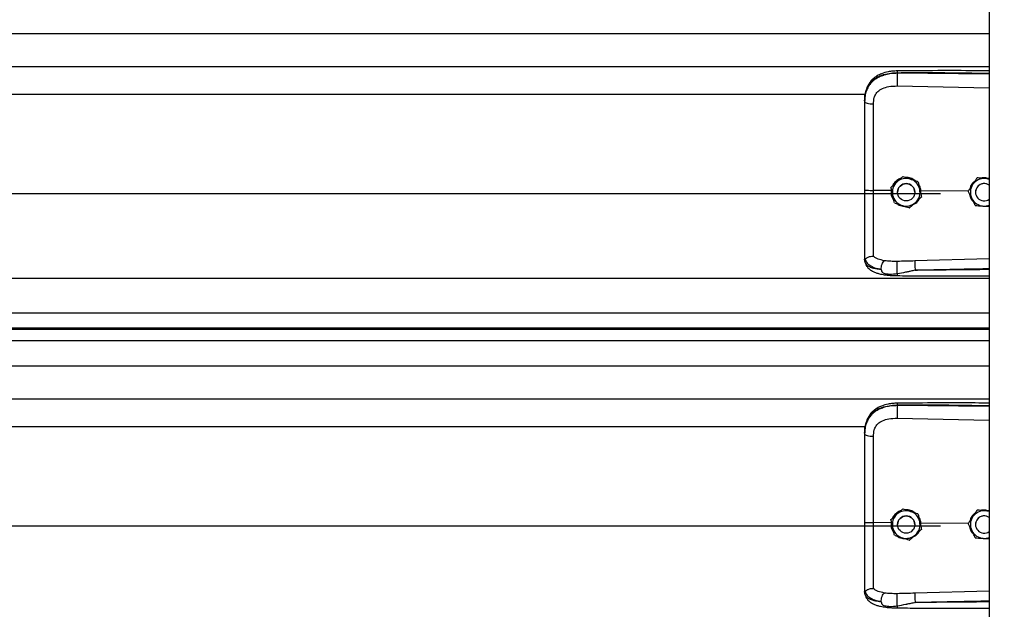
# Model space of a CAD drawing. Header units: inches. Extents: x 170 to 284, y 215 to 248.
# Tile 706 of 1056: x 230.597 to 231.205, y 221.145 to 221.51. Entities that reach past the tile are written whole.
import ezdxf

# ---------------------------------------------------------------- set-up
doc = ezdxf.new("R2010")
doc.units = ezdxf.units.IN
doc.header["$LTSCALE"] = 0.25
doc.header["$MEASUREMENT"] = 0
doc.linetypes.add('CENTER', pattern=[2, 1.25, -0.25, 0.25, -0.25])
doc.layers.add('RH FRONT OF HOOD', color=7, linetype='Continuous')
doc.layers.add('SECTION CUTS', color=6, linetype='CENTER')

msp = doc.modelspace()

# ---------------------------------------------------------------- linework, layer by layer
at = {"layer": 'RH FRONT OF HOOD'}
for p, q in [((231.19593, 224.33325), (231.19593, 220.1328)), ((227.16361, 221.501), (231.19593, 221.501)), ((227.16361, 221.48061), (231.19593, 221.48061)), ((231.13909, 221.4764), (231.13909, 221.47681)), ((231.19593, 221.47586), (231.13909, 221.4764)), ((231.13899, 221.46861), (231.19593, 221.4674)), ((227.24016, 221.46353), (231.11938, 221.46353)), ((231.11889, 221.45947), (231.11889, 221.45898)), ((231.14246, 221.41254), (231.14246, 221.41254)), ((231.1884, 221.41174), (231.1884, 221.41175)), ((231.18945, 221.41168), (231.1884, 221.41175)), ((231.13515, 221.40588), (231.13515, 221.40588)), ((231.15188, 221.40954), (231.15188, 221.40954)), ((227.19378, 221.40214), (231.16577, 221.40214)), ((231.13526, 221.40395), (231.12435, 221.40405)), ((231.13526, 221.40395), (231.13526, 221.40395)), ((231.13922, 221.40288), (231.13922, 221.40288)), ((231.14992, 221.40288), (231.14992, 221.40288)), ((231.1537, 221.40377), (231.15315, 221.40372)), ((231.1536, 221.40166), (231.1537, 221.40377)), ((231.1537, 221.40377), (231.1537, 221.40377)), ((231.18293, 221.40349), (231.1537, 221.40377)), ((231.15399, 221.39988), (231.15399, 221.39988)), ((231.18292, 221.40352), (231.18292, 221.40352)), ((231.18743, 221.40288), (231.18743, 221.40288)), ((231.19223, 221.39434), (231.19593, 221.3941)), ((231.11889, 221.36193), (231.11889, 221.3614)), ((231.11923, 221.35942), (231.11889, 221.3614)), ((231.19593, 221.36173), (231.15, 221.36039)), ((227.16361, 221.34975), (231.19593, 221.34975)), ((227.16361, 221.32837), (231.19593, 221.32837)), ((231.19593, 221.31889), (227.16361, 221.31889)), ((227.16361, 221.31825), (231.19593, 221.31825)), ((227.16361, 221.31123), (231.19593, 221.31123)), ((227.16361, 221.29555), (231.19593, 221.29555)), ((227.16361, 221.27516), (231.19593, 221.27516)), ((231.13909, 221.27095), (231.13909, 221.27136)), ((231.19593, 221.27041), (231.13909, 221.27095)), ((231.13899, 221.26316), (231.19593, 221.26195)), ((227.24016, 221.25808), (231.11938, 221.25808)), ((231.11889, 221.25402), (231.11889, 221.25354)), ((231.14246, 221.20709), (231.14246, 221.20709)), ((231.1884, 221.2063), (231.1884, 221.2063)), ((231.18945, 221.20623), (231.1884, 221.2063)), ((231.13526, 221.1985), (231.12435, 221.19861)), ((231.13515, 221.20044), (231.13515, 221.20044)), ((231.13545, 221.19909), (231.13526, 221.1985)), ((231.13526, 221.1985), (231.13526, 221.1985)), ((231.15188, 221.20409), (231.15188, 221.20409)), ((231.1537, 221.19833), (231.15315, 221.19827)), ((231.1536, 221.19621), (231.1537, 221.19833)), ((231.1537, 221.19833), (231.1537, 221.19833)), ((231.18293, 221.19805), (231.1537, 221.19833)), ((231.18292, 221.19807), (231.18292, 221.19808)), ((227.19378, 221.19669), (231.16577, 221.19669)), ((231.13922, 221.19743), (231.13922, 221.19743)), ((231.14992, 221.19743), (231.14992, 221.19743)), ((231.15399, 221.19444), (231.15399, 221.19443)), ((231.18743, 221.19743), (231.18743, 221.19743)), ((231.19223, 221.18889), (231.19593, 221.18865)), ((231.11889, 221.15648), (231.11889, 221.15595)), ((231.11923, 221.15397), (231.11889, 221.15595)), ((231.19593, 221.15628), (231.15, 221.15495))]:
    msp.add_line(p, q, dxfattribs=at)
at = {"layer": 'RH FRONT OF HOOD', "flags": 128}
for points in [[(231.11889, 221.45898), (231.11899, 221.45869), (231.1193, 221.4584), (231.1198, 221.45814), (231.12048, 221.45791), (231.1213, 221.45771), (231.12225, 221.45757), (231.12327, 221.45747), (231.12435, 221.45744)], [(231.11889, 221.25354), (231.11899, 221.25324), (231.1193, 221.25296), (231.1198, 221.25269), (231.12048, 221.25246), (231.1213, 221.25227), (231.12225, 221.25212), (231.12327, 221.25203), (231.12435, 221.25199)]]:
    msp.add_lwpolyline(points, dxfattribs=at)
at = {"layer": 'RH FRONT OF HOOD'}
for centre in [(231.14457, 221.40288), (231.14457, 221.19743)]:
    msp.add_circle(centre, 0.00535, dxfattribs=at)
for centre, radius, start, end in [((231.14457, 221.40288), 0.00856, 72.32794, 132.32794), ((231.19278, 221.40288), 0.00856, 86.29354, 146.29353), ((231.19278, 221.40288), 0.00856, 68.40768, 86.29354), ((231.14457, 221.40288), 0.00856, 132.32794, 192.32794), ((231.14457, 221.40288), 0.00535, 0, 180), ((231.14457, 221.40288), 0.00856, 12.32794, 72.32794), ((231.19278, 221.40288), 0.00856, 146.29353, 206.29354), ((231.19278, 221.40288), 0.00535, 53.9281, 180), ((231.19278, 221.40288), 0.00535, 53.9281, 306.0719), ((231.14457, 221.40288), 0.00856, 192.32794, 252.32794), ((231.14457, 221.40288), 0.00856, 312.32794, 12.32794), ((231.19278, 221.40288), 0.00856, 206.29354, 266.29354), ((231.14457, 221.40288), 0.00856, 252.32794, 312.32794), ((231.19278, 221.40288), 0.00856, 266.29354, 291.59232), ((231.14457, 221.19743), 0.00856, 72.32794, 132.32794), ((231.14457, 221.19743), 0.00856, 12.32794, 72.32794), ((231.19278, 221.19743), 0.00856, 86.29354, 146.29353), ((231.19278, 221.19743), 0.00856, 68.40768, 86.29354), ((231.14457, 221.19743), 0.00856, 132.32794, 192.32794), ((231.14457, 221.19743), 0.00535, 0, 180), ((231.14457, 221.19743), 0.00856, 312.32794, 12.32794), ((231.19278, 221.19743), 0.00856, 146.29353, 206.29354), ((231.19278, 221.19743), 0.00535, 53.9281, 180), ((231.19278, 221.19743), 0.00535, 53.9281, 306.0719), ((231.14457, 221.19743), 0.00856, 192.32794, 252.32794), ((231.19278, 221.19743), 0.00856, 206.29354, 266.29354), ((231.14457, 221.19743), 0.00856, 252.32794, 312.32794), ((231.19278, 221.19743), 0.00856, 266.29354, 291.59232)]:
    msp.add_arc(centre, radius, start, end, dxfattribs=at)
for points, knots in [([(231.19593, 221.47798), (231.19303, 221.478), (231.18241, 221.47805), (231.16346, 221.47809), (231.14742, 221.47796), (231.1391, 221.4779)], [0, 0, 0, 0, 0.153046, 0.561044, 1, 1, 1, 1]), ([(231.11889, 221.45947), (231.11895, 221.46083), (231.11907, 221.46339), (231.12004, 221.46688), (231.12133, 221.46929), (231.12269, 221.471), (231.12378, 221.47204), (231.12484, 221.47287), (231.12583, 221.47353), (231.12706, 221.47422), (231.12865, 221.47495), (231.13132, 221.47586), (231.13485, 221.47662), (231.13776, 221.47675), (231.13909, 221.47681)], [0, 0, 0, 0, 0.130716, 0.246761, 0.357793, 0.417097, 0.479148, 0.517715, 0.55909, 0.603295, 0.663348, 0.735369, 0.879208, 1, 1, 1, 1]), ([(231.13909, 221.4764), (231.13787, 221.47636), (231.13544, 221.4763), (231.1321, 221.47567), (231.12914, 221.47473), (231.1266, 221.47351), (231.12437, 221.47197), (231.12249, 221.47013), (231.12101, 221.468), (231.11984, 221.46543), (231.11904, 221.46238), (231.11894, 221.46012), (231.11889, 221.45898)], [0, 0, 0, 0, 0.11117, 0.222336, 0.316278, 0.410208, 0.502403, 0.594579, 0.684543, 0.774504, 0.887181, 1, 1, 1, 1]), ([(231.1391, 221.4779), (231.13811, 221.47786), (231.13621, 221.47779), (231.13291, 221.47726), (231.12968, 221.47637), (231.12693, 221.47506), (231.12495, 221.47374), (231.1233, 221.47229), (231.12199, 221.4707), (231.12091, 221.46895), (231.12006, 221.46704), (231.11931, 221.46452), (231.1191, 221.46259), (231.11898, 221.46152)], [0, 0, 0, 0, 0.097747, 0.185161, 0.330612, 0.436467, 0.508318, 0.585006, 0.671976, 0.730795, 0.803679, 0.891544, 1, 1, 1, 1]), ([(231.13909, 221.4764), (231.13906, 221.47582), (231.13902, 221.47462), (231.13898, 221.4724), (231.13896, 221.47022), (231.13898, 221.46913), (231.13899, 221.46861)], [0, 0, 0, 0, 0.240694, 0.5, 0.759306, 1, 1, 1, 1]), ([(231.1391, 221.47788), (231.1391, 221.47789), (231.1391, 221.4779), (231.13909, 221.47779), (231.13909, 221.47749), (231.13909, 221.47708), (231.13909, 221.47681)], [0, 0, 0, 0, 0.097876, 0.335386, 0.567961, 1, 1, 1, 1]), ([(231.13909, 221.47681), (231.14539, 221.47685), (231.15863, 221.47693), (231.17758, 221.47675), (231.19022, 221.47653), (231.19593, 221.47643)], [0, 0, 0, 0, 0.33267, 0.698436, 1, 1, 1, 1]), ([(231.12477, 221.46137), (231.12477, 221.46137), (231.12488, 221.46173), (231.12537, 221.46313), (231.12691, 221.46534), (231.12997, 221.46724), (231.13409, 221.46845), (231.13724, 221.46855), (231.13899, 221.46861)], [0, 0, 0, 0, 0.000004, 0.065095, 0.26167, 0.475311, 0.709366, 1, 1, 1, 1]), ([(231.12435, 221.45744), (231.12442, 221.45876), (231.12449, 221.46009), (231.12477, 221.46137), (231.12477, 221.46137)], [0, 0, 0, 0, 0.9999804, 1, 1, 1, 1]), ([(231.11889, 221.45898), (231.11889, 221.45535), (231.11889, 221.44808), (231.11889, 221.437), (231.11889, 221.42582), (231.11889, 221.41485), (231.11889, 221.4076), (231.11889, 221.40412)], [0, 0, 0, 0, 0.202757, 0.406104, 0.60886, 0.812207, 1, 1, 1, 1]), ([(231.12435, 221.40405), (231.12435, 221.40405), (231.12435, 221.40744), (231.12435, 221.41449), (231.12435, 221.42516), (231.12435, 221.43604), (231.12435, 221.44682), (231.12435, 221.4539), (231.12435, 221.45744)], [0, 0, 0, 0, 0.000001, 0.187792, 0.390844, 0.593896, 0.796948, 1, 1, 1, 1]), ([(231.14118, 221.41138), (231.14105, 221.41135), (231.13989, 221.41109), (231.13814, 221.40963), (231.13652, 221.40802), (231.13619, 221.40691), (231.13616, 221.4068)], [0, 0, 0, 0, 0.059315, 0.505277, 0.94972, 1, 1, 1, 1]), ([(231.13881, 221.40921), (231.13975, 221.41007), (231.141, 221.41121), (231.14217, 221.41227), (231.14246, 221.41254)], [0, 0, 0, 0, 0.749773, 1, 1, 1, 1]), ([(231.13881, 221.40921), (231.13975, 221.41007), (231.141, 221.41121), (231.14217, 221.41227), (231.14246, 221.41254)], [0, 0, 0, 0, 0.7497734, 1, 1, 1, 1]), ([(231.14246, 221.41254), (231.14286, 221.41241), (231.14436, 221.41193), (231.14598, 221.41142), (231.14717, 221.41104)], [0, 0, 0, 0, 0.264307, 1, 1, 1, 1]), ([(231.14246, 221.41254), (231.14286, 221.41241), (231.14436, 221.41193), (231.14598, 221.41142), (231.14717, 221.41104)], [0, 0, 0, 0, 0.2643068, 1, 1, 1, 1]), ([(231.14983, 221.41019), (231.14947, 221.41048), (231.14831, 221.41143), (231.14626, 221.412), (231.14469, 221.412), (231.14415, 221.412)], [0, 0, 0, 0, 0.225517, 0.735556, 1, 1, 1, 1]), ([(231.1884, 221.41175), (231.18802, 221.41118), (231.18726, 221.41002), (231.18632, 221.40862), (231.18578, 221.40782), (231.18566, 221.40763)], [0, 0, 0, 0, 0.4299704, 0.8700602, 1, 1, 1, 1]), ([(231.1884, 221.41174), (231.18802, 221.41117), (231.18726, 221.41002), (231.18632, 221.40862), (231.18578, 221.40782), (231.18566, 221.40763)], [0, 0, 0, 0, 0.4299704, 0.8700602, 1, 1, 1, 1]), ([(231.19334, 221.41142), (231.19207, 221.41151), (231.19037, 221.41162), (231.1888, 221.41172), (231.1884, 221.41174)], [0, 0, 0, 0, 0.749773, 1, 1, 1, 1]), ([(231.19541, 221.41129), (231.19475, 221.41149), (231.19348, 221.41188), (231.19191, 221.4119), (231.19113, 221.41164), (231.19096, 221.41158)], [0, 0, 0, 0, 0.4565421, 0.8775021, 1, 1, 1, 1]), ([(231.19593, 221.41126), (231.19529, 221.4113), (231.19443, 221.41135), (231.19356, 221.41141), (231.19334, 221.41142)], [0, 0, 0, 0, 0.7486223, 1, 1, 1, 1]), ([(231.13515, 221.40588), (231.13566, 221.40635), (231.13668, 221.40728), (231.13793, 221.40841), (231.13864, 221.40906), (231.13881, 221.40921)], [0, 0, 0, 0, 0.42997, 0.87006, 1, 1, 1, 1]), ([(231.13515, 221.40588), (231.13566, 221.40634), (231.13668, 221.40728), (231.13793, 221.40841), (231.13864, 221.40906), (231.13881, 221.40921)], [0, 0, 0, 0, 0.42997, 0.87006, 1, 1, 1, 1]), ([(231.13621, 221.40105), (231.13594, 221.4023), (231.13557, 221.40395), (231.13524, 221.4055), (231.13515, 221.40588)], [0, 0, 0, 0, 0.749773, 1, 1, 1, 1]), ([(231.14717, 221.41104), (231.14736, 221.41098), (231.14881, 221.41052), (231.15041, 221.41001), (231.15174, 221.40959), (231.15188, 221.40954)], [0, 0, 0, 0, 0.1156469, 0.9045343, 1, 1, 1, 1]), ([(231.14717, 221.41104), (231.14736, 221.41098), (231.14881, 221.41051), (231.15041, 221.41001), (231.15174, 221.40958), (231.15188, 221.40954)], [0, 0, 0, 0, 0.115647, 0.904534, 1, 1, 1, 1]), ([(231.15188, 221.40954), (231.15203, 221.40887), (231.15232, 221.40752), (231.15268, 221.40587), (231.15289, 221.40492), (231.15293, 221.40471)], [0, 0, 0, 0, 0.4299704, 0.8700602, 1, 1, 1, 1]), ([(231.15188, 221.40954), (231.15203, 221.40887), (231.15232, 221.40752), (231.15268, 221.40587), (231.15289, 221.40493), (231.15293, 221.40471)], [0, 0, 0, 0, 0.42997, 0.87006, 1, 1, 1, 1]), ([(231.1537, 221.40377), (231.1537, 221.40377), (231.1536, 221.40475), (231.15334, 221.40614), (231.15254, 221.40723), (231.15232, 221.40753)], [0, 0, 0, 0, 0.00002, 0.7272643, 1, 1, 1, 1]), ([(231.18566, 221.40763), (231.18496, 221.40657), (231.18401, 221.40516), (231.18314, 221.40385), (231.18292, 221.40352)], [0, 0, 0, 0, 0.749773, 1, 1, 1, 1]), ([(231.18566, 221.40763), (231.18496, 221.40658), (231.18401, 221.40516), (231.18314, 221.40385), (231.18292, 221.40352)], [0, 0, 0, 0, 0.749773, 1, 1, 1, 1]), ([(231.18706, 221.40973), (231.18674, 221.40952), (231.18559, 221.40873), (231.1845, 221.40713), (231.1842, 221.40572), (231.18411, 221.40531)], [0, 0, 0, 0, 0.212514, 0.767063, 1, 1, 1, 1]), ([(231.11889, 221.40412), (231.11889, 221.40109), (231.11889, 221.39491), (231.11889, 221.38612), (231.11889, 221.37796), (231.11889, 221.37138), (231.11889, 221.36599), (231.11889, 221.36329), (231.11889, 221.36193)], [0, 0, 0, 0, 0.187091, 0.380392, 0.555876, 0.736448, 0.867195, 1, 1, 1, 1]), ([(231.12435, 221.36336), (231.12435, 221.36363), (231.12435, 221.3652), (231.12435, 221.36863), (231.12435, 221.37423), (231.12435, 221.38067), (231.12435, 221.3879), (231.12435, 221.39577), (231.12435, 221.4013), (231.12435, 221.40405), (231.12435, 221.40405)], [0, 0, 0, 0, 0.031558, 0.189146, 0.346734, 0.504328, 0.661923, 0.83096, 0.999998, 1, 1, 1, 1]), ([(231.13526, 221.40395), (231.13523, 221.4035), (231.13512, 221.40206), (231.13554, 221.3999), (231.13649, 221.39854), (231.13688, 221.39799)], [0, 0, 0, 0, 0.215662, 0.681463, 1, 1, 1, 1]), ([(231.13726, 221.39623), (231.13712, 221.39689), (231.13682, 221.39825), (231.13646, 221.3999), (231.13626, 221.40084), (231.13621, 221.40105)], [0, 0, 0, 0, 0.4299704, 0.8700602, 1, 1, 1, 1]), ([(231.15399, 221.39988), (231.15348, 221.39942), (231.15246, 221.39849), (231.15121, 221.39735), (231.1505, 221.3967), (231.15034, 221.39655)], [0, 0, 0, 0, 0.42997, 0.87006, 1, 1, 1, 1]), ([(231.15293, 221.40471), (231.15321, 221.40347), (231.15357, 221.40181), (231.15391, 221.40027), (231.15399, 221.39988)], [0, 0, 0, 0, 0.749773, 1, 1, 1, 1]), ([(231.15293, 221.40471), (231.15321, 221.40347), (231.15357, 221.40181), (231.15391, 221.40027), (231.15399, 221.39988)], [0, 0, 0, 0, 0.749773, 1, 1, 1, 1]), ([(231.18511, 221.39909), (231.18502, 221.39927), (231.18434, 221.40064), (231.1836, 221.40214), (231.18299, 221.40339), (231.18292, 221.40352)], [0, 0, 0, 0, 0.1156469, 0.9045343, 1, 1, 1, 1]), ([(231.18386, 221.40163), (231.1839, 221.40116), (231.18405, 221.39977), (231.1849, 221.39817), (231.18583, 221.39736), (231.18606, 221.39717)], [0, 0, 0, 0, 0.27167, 0.821115, 1, 1, 1, 1]), ([(231.1873, 221.39466), (231.18711, 221.39503), (231.18641, 221.39645), (231.18566, 221.39797), (231.18511, 221.39909)], [0, 0, 0, 0, 0.2643068, 1, 1, 1, 1]), ([(231.13726, 221.39623), (231.13766, 221.3961), (231.13917, 221.39562), (231.14078, 221.3951), (231.14197, 221.39473)], [0, 0, 0, 0, 0.264307, 1, 1, 1, 1]), ([(231.13942, 221.39554), (231.1395, 221.39547), (231.14037, 221.39474), (231.14194, 221.39426), (231.14338, 221.39417), (231.14378, 221.39415)], [0, 0, 0, 0, 0.0674096, 0.7415101, 1, 1, 1, 1]), ([(231.14197, 221.39473), (231.14216, 221.39467), (231.14362, 221.3942), (231.14521, 221.39369), (231.14654, 221.39327), (231.14668, 221.39323)], [0, 0, 0, 0, 0.115647, 0.904534, 1, 1, 1, 1]), ([(231.15034, 221.39655), (231.1494, 221.3957), (231.14814, 221.39455), (231.14697, 221.39349), (231.14668, 221.39323)], [0, 0, 0, 0, 0.7497734, 1, 1, 1, 1]), ([(231.14898, 221.39532), (231.14949, 221.39558), (231.15089, 221.3963), (231.15213, 221.39754), (231.15251, 221.39851), (231.15253, 221.39855)], [0, 0, 0, 0, 0.353696, 0.977746, 1, 1, 1, 1]), ([(231.1873, 221.39466), (231.18798, 221.39461), (231.18936, 221.39453), (231.19105, 221.39442), (231.19201, 221.39435), (231.19223, 221.39434)], [0, 0, 0, 0, 0.4299704, 0.8700602, 1, 1, 1, 1]), ([(231.11909, 221.36168), (231.11914, 221.36167), (231.11924, 221.36165), (231.11953, 221.36184), (231.11999, 221.36217), (231.12087, 221.36275), (231.12235, 221.36337), (231.12369, 221.36337), (231.12435, 221.36336)], [0, 0, 0, 0, 0.113677, 0.23335, 0.362069, 0.501916, 0.755745, 1, 1, 1, 1]), ([(231.13118, 221.36054), (231.12981, 221.36083), (231.12772, 221.36126), (231.12555, 221.3623), (231.12475, 221.36301), (231.12435, 221.36336)], [0, 0, 0, 0, 0.490199, 0.743885, 1, 1, 1, 1]), ([(231.11889, 221.36193), (231.11889, 221.36193), (231.11889, 221.36192), (231.1189, 221.36181), (231.119, 221.36173), (231.11908, 221.36166)], [0, 0, 0, 0, 0.011935, 0.118982, 1, 1, 1, 1]), ([(231.11908, 221.36168), (231.11936, 221.36096), (231.11993, 221.35948), (231.12198, 221.35764), (231.12497, 221.35608), (231.12769, 221.35546), (231.12909, 221.35514)], [0, 0, 0, 0, 0.2305258, 0.4734878, 0.729738, 1, 1, 1, 1]), ([(231.12909, 221.35514), (231.12855, 221.3552), (231.12724, 221.35533), (231.12584, 221.35556), (231.12489, 221.35575), (231.12365, 221.35603), (231.12197, 221.3566), (231.12015, 221.35772), (231.11954, 221.35884), (231.11923, 221.35942)], [0, 0, 0, 0, 0.109188, 0.260819, 0.307798, 0.335524, 0.562789, 0.774954, 1, 1, 1, 1]), ([(231.11925, 221.35937), (231.11944, 221.35878), (231.11979, 221.35768), (231.1208, 221.35626), (231.12193, 221.35519), (231.12308, 221.35439), (231.12413, 221.35383), (231.12507, 221.35342), (231.12632, 221.35296), (231.12826, 221.3524), (231.13114, 221.35183), (231.13487, 221.35141), (231.13765, 221.35134), (231.13914, 221.35131)], [0, 0, 0, 0, 0.098431, 0.184822, 0.257308, 0.315887, 0.372274, 0.41214, 0.461592, 0.557588, 0.682876, 0.830318, 1, 1, 1, 1]), ([(231.12909, 221.35514), (231.12912, 221.35567), (231.12917, 221.35677), (231.12965, 221.35843), (231.13035, 221.35982), (231.13091, 221.36031), (231.13118, 221.36054)], [0, 0, 0, 0, 0.240768, 0.5, 0.759232, 1, 1, 1, 1]), ([(231.13901, 221.36013), (231.13766, 221.36012), (231.13496, 221.36011), (231.13245, 221.36039), (231.1312, 221.36054)], [0, 0, 0, 0, 0.500392, 1, 1, 1, 1]), ([(231.1391, 221.35256), (231.13908, 221.3528), (231.13905, 221.35331), (231.139, 221.35432), (231.13897, 221.35551), (231.13894, 221.35678), (231.13894, 221.35798), (231.13895, 221.35898), (231.13898, 221.35972), (231.139, 221.36), (231.13901, 221.36013)], [0, 0, 0, 0, 0.109851, 0.231726, 0.363178, 0.5, 0.636822, 0.768274, 0.890149, 1, 1, 1, 1]), ([(231.15, 221.36039), (231.14817, 221.36035), (231.1445, 221.36025), (231.14084, 221.36017), (231.13901, 221.36013)], [0, 0, 0, 0, 0.49998, 1, 1, 1, 1]), ([(231.15, 221.36039), (231.14999, 221.36015), (231.14998, 221.35979), (231.14998, 221.35893), (231.14999, 221.35815), (231.15, 221.35729), (231.15003, 221.35613), (231.15006, 221.35529), (231.15007, 221.35474)], [0, 0, 0, 0, 0.239451, 0.368343, 0.49997, 0.631601, 0.760506, 1, 1, 1, 1]), ([(231.12909, 221.35514), (231.12917, 221.35477), (231.12927, 221.35425), (231.12964, 221.35365), (231.13006, 221.35322), (231.13087, 221.35277), (231.13234, 221.35241), (231.1351, 221.35217), (231.1375, 221.35241), (231.1391, 221.35256)], [0, 0, 0, 0, 0.100127, 0.139586, 0.189714, 0.258234, 0.369736, 0.580348, 1, 1, 1, 1]), ([(231.1391, 221.35256), (231.14088, 221.35291), (231.14266, 221.35326), (231.14448, 221.35362), (231.14455, 221.35364), (231.14479, 221.35369), (231.14566, 221.35386), (231.1473, 221.35418), (231.14883, 221.35454), (231.14973, 221.3547), (231.14981, 221.35471)], [0, 0, 0, 0, 0.502275, 0.504579, 0.508657, 0.522131, 0.570331, 0.751426, 0.97869, 1, 1, 1, 1]), ([(231.13914, 221.35133), (231.13914, 221.35132), (231.13914, 221.35126), (231.13912, 221.35145), (231.13911, 221.35177), (231.1391, 221.35221), (231.1391, 221.3525), (231.1391, 221.35256)], [0, 0, 0, 0, 0.034367, 0.324567, 0.621015, 0.917463, 1, 1, 1, 1]), ([(231.13914, 221.35131), (231.14334, 221.35129), (231.15231, 221.35124), (231.16666, 221.3512), (231.18139, 221.35117), (231.19135, 221.35117), (231.19593, 221.35117)], [0, 0, 0, 0, 0.221632, 0.474149, 0.757648, 1, 1, 1, 1]), ([(231.15007, 221.35474), (231.15397, 221.35484), (231.16224, 221.35505), (231.17536, 221.35533), (231.1863, 221.35554), (231.19332, 221.35567), (231.19549, 221.35571), (231.19593, 221.35572)], [0, 0, 0, 0, 0.25516, 0.541071, 0.857735, 0.971288, 1, 1, 1, 1]), ([(231.19593, 221.35507), (231.19334, 221.35504), (231.18827, 221.35498), (231.18071, 221.35489), (231.17305, 221.35483), (231.1653, 221.35477), (231.15757, 221.35474), (231.15254, 221.35474), (231.15007, 221.35474)], [0, 0, 0, 0, 0.169941, 0.331425, 0.494842, 0.670531, 0.838916, 1, 1, 1, 1]), ([(231.11889, 221.25402), (231.11895, 221.25538), (231.11907, 221.25794), (231.12004, 221.26143), (231.12133, 221.26384), (231.12269, 221.26555), (231.12378, 221.26659), (231.12484, 221.26742), (231.12583, 221.26808), (231.12706, 221.26877), (231.12865, 221.2695), (231.13132, 221.27041), (231.13485, 221.27117), (231.13776, 221.2713), (231.13909, 221.27136)], [0, 0, 0, 0, 0.130716, 0.246761, 0.357793, 0.417097, 0.479148, 0.517715, 0.55909, 0.603295, 0.663348, 0.735369, 0.879208, 1, 1, 1, 1]), ([(231.1391, 221.27245), (231.13811, 221.27241), (231.13621, 221.27234), (231.13291, 221.27181), (231.12968, 221.27092), (231.12693, 221.26961), (231.12495, 221.26829), (231.1233, 221.26685), (231.12199, 221.26526), (231.12091, 221.2635), (231.12006, 221.26159), (231.11931, 221.25908), (231.1191, 221.25714), (231.11898, 221.25607)], [0, 0, 0, 0, 0.097747, 0.185161, 0.330612, 0.436467, 0.508318, 0.585006, 0.671976, 0.730795, 0.803679, 0.891544, 1, 1, 1, 1]), ([(231.1391, 221.27244), (231.1391, 221.27244), (231.1391, 221.27245), (231.13909, 221.27234), (231.13909, 221.27205), (231.13909, 221.27163), (231.13909, 221.27136)], [0, 0, 0, 0, 0.097876, 0.335386, 0.567961, 1, 1, 1, 1]), ([(231.13909, 221.27136), (231.14539, 221.2714), (231.15863, 221.27148), (231.17758, 221.2713), (231.19022, 221.27108), (231.19593, 221.27098)], [0, 0, 0, 0, 0.33267, 0.698436, 1, 1, 1, 1]), ([(231.19593, 221.27253), (231.19303, 221.27255), (231.18241, 221.2726), (231.16346, 221.27264), (231.14742, 221.27252), (231.1391, 221.27245)], [0, 0, 0, 0, 0.153046, 0.561044, 1, 1, 1, 1]), ([(231.13909, 221.27095), (231.13787, 221.27091), (231.13544, 221.27085), (231.1321, 221.27023), (231.12914, 221.26928), (231.1266, 221.26807), (231.12437, 221.26652), (231.12249, 221.26468), (231.12101, 221.26255), (231.11984, 221.25998), (231.11904, 221.25693), (231.11894, 221.25467), (231.11889, 221.25354)], [0, 0, 0, 0, 0.11117, 0.222336, 0.316278, 0.410208, 0.502403, 0.594579, 0.684543, 0.774504, 0.887181, 1, 1, 1, 1]), ([(231.13909, 221.27095), (231.13906, 221.27037), (231.13902, 221.26918), (231.13898, 221.26695), (231.13896, 221.26477), (231.13898, 221.26368), (231.13899, 221.26316)], [0, 0, 0, 0, 0.240694, 0.5, 0.759306, 1, 1, 1, 1]), ([(231.12477, 221.25592), (231.12477, 221.25592), (231.12488, 221.25628), (231.12537, 221.25769), (231.12691, 221.25989), (231.12997, 221.26179), (231.13409, 221.263), (231.13724, 221.2631), (231.13899, 221.26316)], [0, 0, 0, 0, 0.000004, 0.065095, 0.26167, 0.475311, 0.709366, 1, 1, 1, 1]), ([(231.11889, 221.25354), (231.11889, 221.24991), (231.11889, 221.24264), (231.11889, 221.23155), (231.11889, 221.22037), (231.11889, 221.2094), (231.11889, 221.20216), (231.11889, 221.19868)], [0, 0, 0, 0, 0.202757, 0.406104, 0.60886, 0.812207, 1, 1, 1, 1]), ([(231.12435, 221.25199), (231.12442, 221.25331), (231.12449, 221.25464), (231.12477, 221.25592), (231.12477, 221.25592)], [0, 0, 0, 0, 0.9999804, 1, 1, 1, 1]), ([(231.12435, 221.19861), (231.12435, 221.19861), (231.12435, 221.20199), (231.12435, 221.20904), (231.12435, 221.21971), (231.12435, 221.23059), (231.12435, 221.24138), (231.12435, 221.24845), (231.12435, 221.25199)], [0, 0, 0, 0, 0.000001, 0.187792, 0.390844, 0.593896, 0.796948, 1, 1, 1, 1]), ([(231.14118, 221.20593), (231.14105, 221.2059), (231.13989, 221.20564), (231.13814, 221.20418), (231.13652, 221.20257), (231.13619, 221.20146), (231.13616, 221.20135)], [0, 0, 0, 0, 0.059315, 0.505277, 0.94972, 1, 1, 1, 1]), ([(231.13881, 221.20377), (231.13975, 221.20462), (231.141, 221.20576), (231.14217, 221.20683), (231.14246, 221.20709)], [0, 0, 0, 0, 0.749773, 1, 1, 1, 1]), ([(231.13881, 221.20376), (231.13975, 221.20462), (231.141, 221.20576), (231.14217, 221.20683), (231.14246, 221.20709)], [0, 0, 0, 0, 0.7497734, 1, 1, 1, 1]), ([(231.14246, 221.20709), (231.14286, 221.20696), (231.14436, 221.20648), (231.14598, 221.20597), (231.14717, 221.20559)], [0, 0, 0, 0, 0.264307, 1, 1, 1, 1]), ([(231.14246, 221.20709), (231.14286, 221.20697), (231.14436, 221.20649), (231.14598, 221.20597), (231.14717, 221.20559)], [0, 0, 0, 0, 0.2643068, 1, 1, 1, 1]), ([(231.14983, 221.20474), (231.14947, 221.20503), (231.14831, 221.20598), (231.14626, 221.20655), (231.14469, 221.20655), (231.14415, 221.20655)], [0, 0, 0, 0, 0.225517, 0.735556, 1, 1, 1, 1]), ([(231.14717, 221.20559), (231.14736, 221.20553), (231.14881, 221.20507), (231.15041, 221.20456), (231.15174, 221.20414), (231.15188, 221.20409)], [0, 0, 0, 0, 0.1156469, 0.9045343, 1, 1, 1, 1]), ([(231.14717, 221.20559), (231.14736, 221.20553), (231.14881, 221.20507), (231.15041, 221.20456), (231.15174, 221.20414), (231.15188, 221.20409)], [0, 0, 0, 0, 0.115647, 0.904534, 1, 1, 1, 1]), ([(231.18706, 221.20429), (231.18674, 221.20407), (231.18559, 221.20328), (231.1845, 221.20168), (231.1842, 221.20028), (231.18411, 221.19986)], [0, 0, 0, 0, 0.212514, 0.767063, 1, 1, 1, 1]), ([(231.1884, 221.2063), (231.18802, 221.20573), (231.18726, 221.20457), (231.18632, 221.20317), (231.18578, 221.20237), (231.18566, 221.20218)], [0, 0, 0, 0, 0.4299704, 0.8700602, 1, 1, 1, 1]), ([(231.1884, 221.2063), (231.18802, 221.20573), (231.18726, 221.20458), (231.18632, 221.20317), (231.18578, 221.20237), (231.18566, 221.20219)], [0, 0, 0, 0, 0.4299704, 0.8700602, 1, 1, 1, 1]), ([(231.19334, 221.20598), (231.19207, 221.20606), (231.19037, 221.20617), (231.1888, 221.20627), (231.1884, 221.2063)], [0, 0, 0, 0, 0.749773, 1, 1, 1, 1]), ([(231.19541, 221.20584), (231.19475, 221.20604), (231.19348, 221.20643), (231.19191, 221.20645), (231.19113, 221.20619), (231.19096, 221.20613)], [0, 0, 0, 0, 0.4565421, 0.8775021, 1, 1, 1, 1]), ([(231.19593, 221.20581), (231.19529, 221.20585), (231.19443, 221.20591), (231.19356, 221.20596), (231.19334, 221.20598)], [0, 0, 0, 0, 0.748622, 1, 1, 1, 1]), ([(231.11889, 221.19868), (231.11889, 221.19564), (231.11889, 221.18946), (231.11889, 221.18068), (231.11889, 221.17251), (231.11889, 221.16593), (231.11889, 221.16054), (231.11889, 221.15784), (231.11889, 221.15648)], [0, 0, 0, 0, 0.187091, 0.380392, 0.555876, 0.736448, 0.867195, 1, 1, 1, 1]), ([(231.12435, 221.15792), (231.12435, 221.15818), (231.12435, 221.15975), (231.12435, 221.16318), (231.12435, 221.16879), (231.12435, 221.17523), (231.12435, 221.18245), (231.12435, 221.19033), (231.12435, 221.19585), (231.12435, 221.19861), (231.12435, 221.19861)], [0, 0, 0, 0, 0.031558, 0.189146, 0.346734, 0.504328, 0.661923, 0.83096, 0.999998, 1, 1, 1, 1]), ([(231.13515, 221.20044), (231.13566, 221.2009), (231.13668, 221.20183), (231.13793, 221.20297), (231.13864, 221.20362), (231.13881, 221.20377)], [0, 0, 0, 0, 0.42997, 0.87006, 1, 1, 1, 1]), ([(231.13515, 221.20044), (231.13566, 221.2009), (231.13668, 221.20183), (231.13793, 221.20296), (231.13864, 221.20361), (231.13881, 221.20376)], [0, 0, 0, 0, 0.42997, 0.87006, 1, 1, 1, 1]), ([(231.13621, 221.19561), (231.13594, 221.19685), (231.13557, 221.19851), (231.13524, 221.20005), (231.13515, 221.20044)], [0, 0, 0, 0, 0.749773, 1, 1, 1, 1]), ([(231.13526, 221.1985), (231.13523, 221.19805), (231.13512, 221.19661), (231.13554, 221.19445), (231.13649, 221.19309), (231.13688, 221.19254)], [0, 0, 0, 0, 0.215662, 0.681463, 1, 1, 1, 1]), ([(231.15188, 221.20409), (231.15203, 221.20342), (231.15232, 221.20207), (231.15268, 221.20042), (231.15289, 221.19948), (231.15293, 221.19926)], [0, 0, 0, 0, 0.4299704, 0.8700602, 1, 1, 1, 1]), ([(231.15188, 221.20409), (231.15203, 221.20342), (231.15232, 221.20207), (231.15268, 221.20042), (231.15289, 221.19948), (231.15293, 221.19926)], [0, 0, 0, 0, 0.42997, 0.87006, 1, 1, 1, 1]), ([(231.1537, 221.19833), (231.1537, 221.19833), (231.1536, 221.1993), (231.15334, 221.20069), (231.15254, 221.20178), (231.15232, 221.20208)], [0, 0, 0, 0, 0.00002, 0.7272643, 1, 1, 1, 1]), ([(231.15293, 221.19926), (231.15321, 221.19802), (231.15357, 221.19636), (231.15391, 221.19482), (231.15399, 221.19444)], [0, 0, 0, 0, 0.749773, 1, 1, 1, 1]), ([(231.15293, 221.19926), (231.15321, 221.19802), (231.15357, 221.19636), (231.15391, 221.19482), (231.15399, 221.19443)], [0, 0, 0, 0, 0.749773, 1, 1, 1, 1]), ([(231.18566, 221.20219), (231.18496, 221.20113), (231.18401, 221.19972), (231.18314, 221.1984), (231.18292, 221.19808)], [0, 0, 0, 0, 0.749773, 1, 1, 1, 1]), ([(231.18566, 221.20218), (231.18496, 221.20113), (231.18401, 221.19972), (231.18314, 221.1984), (231.18292, 221.19807)], [0, 0, 0, 0, 0.749773, 1, 1, 1, 1]), ([(231.18511, 221.19364), (231.18502, 221.19382), (231.18434, 221.19519), (231.1836, 221.19669), (231.18299, 221.19794), (231.18292, 221.19807)], [0, 0, 0, 0, 0.1156469, 0.9045343, 1, 1, 1, 1]), ([(231.13726, 221.19078), (231.13712, 221.19145), (231.13682, 221.1928), (231.13646, 221.19445), (231.13626, 221.19539), (231.13621, 221.19561)], [0, 0, 0, 0, 0.4299704, 0.8700602, 1, 1, 1, 1]), ([(231.14898, 221.18987), (231.14949, 221.19013), (231.15089, 221.19086), (231.15213, 221.19209), (231.15251, 221.19307), (231.15253, 221.1931)], [0, 0, 0, 0, 0.353696, 0.977746, 1, 1, 1, 1]), ([(231.15399, 221.19443), (231.15348, 221.19397), (231.15246, 221.19304), (231.15121, 221.1919), (231.1505, 221.19125), (231.15034, 221.19111)], [0, 0, 0, 0, 0.42997, 0.87006, 1, 1, 1, 1]), ([(231.18386, 221.19618), (231.1839, 221.19572), (231.18405, 221.19432), (231.1849, 221.19272), (231.18583, 221.19192), (231.18606, 221.19172)], [0, 0, 0, 0, 0.27167, 0.821115, 1, 1, 1, 1]), ([(231.1873, 221.18921), (231.18711, 221.18959), (231.18641, 221.191), (231.18566, 221.19252), (231.18511, 221.19364)], [0, 0, 0, 0, 0.2643068, 1, 1, 1, 1]), ([(231.13726, 221.19078), (231.13766, 221.19065), (231.13917, 221.19017), (231.14078, 221.18966), (231.14197, 221.18928)], [0, 0, 0, 0, 0.264307, 1, 1, 1, 1]), ([(231.13942, 221.19009), (231.1395, 221.19002), (231.14037, 221.18929), (231.14194, 221.18881), (231.14338, 221.18873), (231.14378, 221.1887)], [0, 0, 0, 0, 0.0674096, 0.7415101, 1, 1, 1, 1]), ([(231.14197, 221.18928), (231.14216, 221.18922), (231.14362, 221.18875), (231.14521, 221.18825), (231.14654, 221.18782), (231.14668, 221.18778)], [0, 0, 0, 0, 0.115647, 0.904534, 1, 1, 1, 1]), ([(231.15034, 221.19111), (231.1494, 221.19025), (231.14814, 221.18911), (231.14697, 221.18804), (231.14668, 221.18778)], [0, 0, 0, 0, 0.7497734, 1, 1, 1, 1]), ([(231.1873, 221.18921), (231.18798, 221.18917), (231.18936, 221.18908), (231.19105, 221.18897), (231.19201, 221.18891), (231.19223, 221.18889)], [0, 0, 0, 0, 0.4299704, 0.8700602, 1, 1, 1, 1]), ([(231.11889, 221.15648), (231.11889, 221.15648), (231.11889, 221.15647), (231.1189, 221.15637), (231.119, 221.15629), (231.11908, 221.15622)], [0, 0, 0, 0, 0.011935, 0.118982, 1, 1, 1, 1]), ([(231.11908, 221.15623), (231.11936, 221.15551), (231.11993, 221.15403), (231.12198, 221.15219), (231.12497, 221.15064), (231.12769, 221.15001), (231.12909, 221.14969)], [0, 0, 0, 0, 0.2305258, 0.4734878, 0.729738, 1, 1, 1, 1]), ([(231.11909, 221.15623), (231.11914, 221.15622), (231.11924, 221.15621), (231.11953, 221.15639), (231.11999, 221.15672), (231.12087, 221.1573), (231.12235, 221.15792), (231.12369, 221.15792), (231.12435, 221.15792)], [0, 0, 0, 0, 0.113677, 0.23335, 0.362069, 0.501916, 0.755745, 1, 1, 1, 1]), ([(231.13118, 221.15509), (231.12981, 221.15538), (231.12772, 221.15582), (231.12555, 221.15686), (231.12475, 221.15756), (231.12435, 221.15792)], [0, 0, 0, 0, 0.490199, 0.743885, 1, 1, 1, 1]), ([(231.12909, 221.14969), (231.12855, 221.14975), (231.12724, 221.14989), (231.12584, 221.15011), (231.12489, 221.15031), (231.12365, 221.15059), (231.12197, 221.15115), (231.12015, 221.15228), (231.11954, 221.15339), (231.11923, 221.15397)], [0, 0, 0, 0, 0.109188, 0.260819, 0.307798, 0.335524, 0.562789, 0.774954, 1, 1, 1, 1]), ([(231.11925, 221.15392), (231.11944, 221.15334), (231.11979, 221.15223), (231.1208, 221.15082), (231.12193, 221.14974), (231.12308, 221.14894), (231.12413, 221.14839), (231.12507, 221.14797), (231.12632, 221.14751), (231.12826, 221.14695), (231.13114, 221.14639), (231.13487, 221.14596), (231.13765, 221.1459), (231.13914, 221.14586)], [0, 0, 0, 0, 0.098431, 0.184822, 0.257308, 0.315887, 0.372274, 0.41214, 0.461592, 0.557588, 0.682876, 0.830318, 1, 1, 1, 1]), ([(231.12909, 221.14969), (231.12912, 221.15022), (231.12917, 221.15133), (231.12965, 221.15299), (231.13035, 221.15437), (231.13091, 221.15486), (231.13118, 221.15509)], [0, 0, 0, 0, 0.240768, 0.5, 0.759232, 1, 1, 1, 1]), ([(231.12909, 221.14969), (231.12917, 221.14932), (231.12927, 221.1488), (231.12964, 221.1482), (231.13006, 221.14777), (231.13087, 221.14733), (231.13234, 221.14697), (231.1351, 221.14673), (231.1375, 221.14696), (231.1391, 221.14711)], [0, 0, 0, 0, 0.100127, 0.139586, 0.189714, 0.258234, 0.369736, 0.580348, 1, 1, 1, 1]), ([(231.13901, 221.15468), (231.13766, 221.15468), (231.13496, 221.15466), (231.13245, 221.15495), (231.1312, 221.15509)], [0, 0, 0, 0, 0.500392, 1, 1, 1, 1]), ([(231.1391, 221.14711), (231.13908, 221.14735), (231.13905, 221.14786), (231.139, 221.14887), (231.13897, 221.15006), (231.13894, 221.15133), (231.13894, 221.15253), (231.13895, 221.15353), (231.13898, 221.15427), (231.139, 221.15455), (231.13901, 221.15468)], [0, 0, 0, 0, 0.109851, 0.231726, 0.363178, 0.5, 0.636822, 0.768274, 0.890149, 1, 1, 1, 1]), ([(231.15, 221.15495), (231.14817, 221.1549), (231.1445, 221.1548), (231.14084, 221.15472), (231.13901, 221.15468)], [0, 0, 0, 0, 0.49998, 1, 1, 1, 1]), ([(231.15, 221.15495), (231.14999, 221.15471), (231.14998, 221.15434), (231.14998, 221.15348), (231.14999, 221.1527), (231.15, 221.15184), (231.15003, 221.15068), (231.15006, 221.14984), (231.15007, 221.14929)], [0, 0, 0, 0, 0.239451, 0.368343, 0.49997, 0.631601, 0.760506, 1, 1, 1, 1]), ([(231.15007, 221.14929), (231.15397, 221.14939), (231.16224, 221.1496), (231.17536, 221.14988), (231.1863, 221.15009), (231.19332, 221.15022), (231.19549, 221.15026), (231.19593, 221.15027)], [0, 0, 0, 0, 0.25516, 0.541071, 0.857735, 0.971288, 1, 1, 1, 1]), ([(231.19593, 221.14962), (231.19334, 221.14959), (231.18827, 221.14953), (231.18071, 221.14945), (231.17305, 221.14938), (231.1653, 221.14933), (231.15757, 221.14929), (231.15254, 221.14929), (231.15007, 221.14929)], [0, 0, 0, 0, 0.169941, 0.331425, 0.494842, 0.670531, 0.838916, 1, 1, 1, 1]), ([(231.1391, 221.14711), (231.14088, 221.14746), (231.14266, 221.14781), (231.14448, 221.14818), (231.14455, 221.14819), (231.14479, 221.14824), (231.14566, 221.14841), (231.1473, 221.14873), (231.14883, 221.14909), (231.14973, 221.14925), (231.14981, 221.14927)], [0, 0, 0, 0, 0.502275, 0.504579, 0.508657, 0.522131, 0.570331, 0.751426, 0.97869, 1, 1, 1, 1]), ([(231.13914, 221.14588), (231.13914, 221.14588), (231.13914, 221.14581), (231.13912, 221.146), (231.13911, 221.14633), (231.1391, 221.14676), (231.1391, 221.14705), (231.1391, 221.14711)], [0, 0, 0, 0, 0.034367, 0.324567, 0.621015, 0.917463, 1, 1, 1, 1]), ([(231.13914, 221.14586), (231.14334, 221.14584), (231.15231, 221.14579), (231.16666, 221.14575), (231.18139, 221.14573), (231.19135, 221.14572), (231.19593, 221.14572)], [0, 0, 0, 0, 0.221632, 0.474149, 0.757648, 1, 1, 1, 1])]:
    msp.add_open_spline(points, degree=3, knots=knots, dxfattribs=at)
for points in [[(231.11889, 221.40412), (231.11897, 221.40411), (231.11913, 221.4041), (231.12039, 221.40407), (231.12218, 221.40406), (231.12363, 221.40405), (231.12435, 221.40405)], [(231.11889, 221.19868), (231.11897, 221.19867), (231.11913, 221.19865), (231.12039, 221.19863), (231.12218, 221.19861), (231.12363, 221.19861), (231.12435, 221.19861)]]:
    msp.add_open_spline(points, degree=3, dxfattribs=at)
at = {"layer": 'SECTION CUTS'}
msp.add_line((226.51802, 221.46353), (231.93738, 221.46353), dxfattribs=at)

doc.saveas('drawing.dxf')
